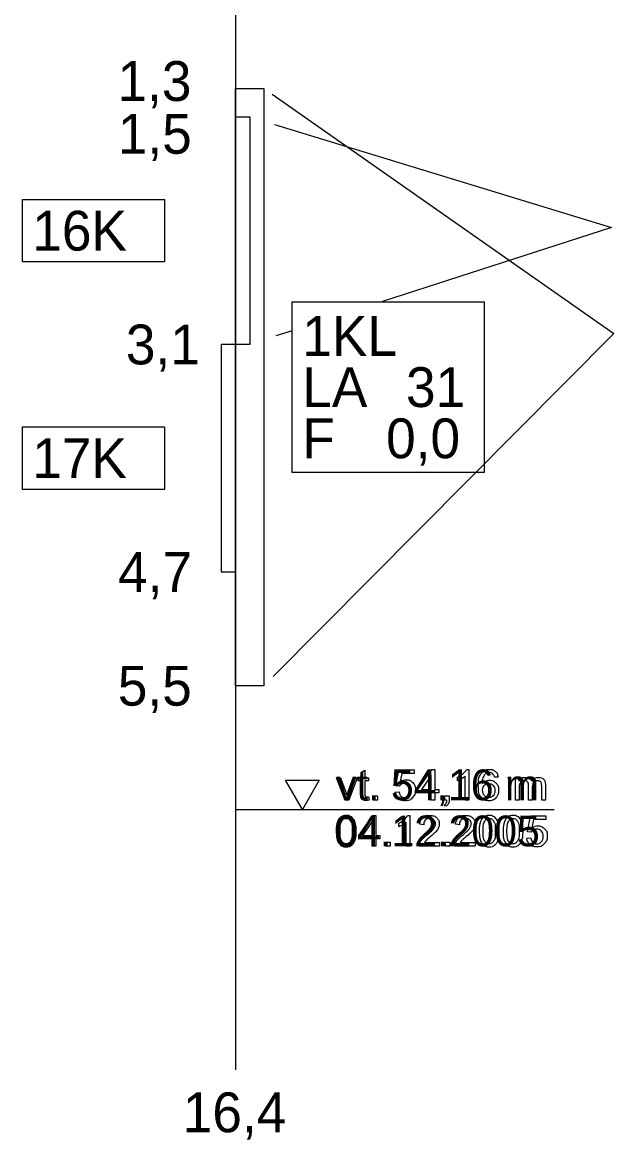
# Model space of a CAD drawing. Extents: x 532503 to 539665, y 6557663 to 6561526.
# Drawn here: x 539188.7 to 539272, y 6559772.7 to 6559929.8 of the extents above; entities that cross this region are included whole.
import ezdxf

# ---------------------------------------------------------------- set-up
doc = ezdxf.new("R2010")
doc.units = 0
for name, color, linetype in [('GEOLPUNKT', 7, 'Continuous'), ('Proovid', 7, 'Continuous'), ('VORMISTUS', 7, 'Continuous')]:
    doc.layers.add(name, color=color, linetype=linetype)

msp = doc.modelspace()

# ---------------------------------------------------------------- linework, layer by layer
at = {"layer": 'GEOLPUNKT'}
msp.add_line((539218.74, 6559946.53), (539218.74, 6559782.53), dxfattribs=at)
at = {"layer": 'Proovid'}
for points in [[(539218.74, 6559920.53), (539222.74, 6559920.53), (539222.74, 6559836.53), (539218.74, 6559836.53)], [(539218.74, 6559916.53), (539220.74, 6559916.53), (539220.74, 6559884.53), (539218.74, 6559884.53)], [(539188.74, 6559904.93), (539208.74, 6559904.93), (539208.74, 6559896.13), (539188.74, 6559896.13)], [(539226.74, 6559890.53), (539253.74, 6559890.53), (539253.74, 6559866.53), (539226.74, 6559866.53)], [(539218.74, 6559884.53), (539216.74, 6559884.53), (539216.74, 6559852.53), (539218.74, 6559852.53)], [(539188.74, 6559872.93), (539208.74, 6559872.93), (539208.74, 6559864.13), (539188.74, 6559864.13)]]:
    msp.add_lwpolyline(points, close=True, dxfattribs=at)
for points in [[(539223.9, 6559919.72), (539271.97, 6559886.08), (539224.02, 6559837.82)], [(539224.24, 6559915.46), (539271.65, 6559900.99), (539239.43, 6559890.57)], [(539226.72, 6559886.46), (539224.44, 6559885.73)]]:
    msp.add_lwpolyline(points, dxfattribs=at)
at = {"layer": 'VORMISTUS'}
msp.add_line((539218.74, 6559819.14), (539263.61, 6559819.14), dxfattribs=at)
for points in [[(539236.42, 6559821.34), (539236.42, 6559823.15), (539236.03, 6559823.15), (539236.03, 6559823.56), (539236.42, 6559823.56), (539236.42, 6559824.33), (539236.95, 6559824.65), (539236.95, 6559823.56), (539237.48, 6559823.56), (539237.48, 6559823.15), (539236.95, 6559823.15), (539236.95, 6559821.31)], [(539241.8, 6559822.41), (539241.3, 6559822.47), (539241.72, 6559824.69), (539243.87, 6559824.69), (539243.87, 6559824.19), (539242.14, 6559824.19), (539241.91, 6559823.03)], [(539246.26, 6559820.43), (539246.26, 6559821.46), (539244.39, 6559821.46), (539244.39, 6559821.95), (539246.36, 6559824.75), (539246.79, 6559824.75), (539246.79, 6559821.95), (539247.37, 6559821.95), (539247.37, 6559821.46), (539246.79, 6559821.46), (539246.79, 6559820.43), (539246.26, 6559820.43)], [(539251.25, 6559824.76), (539251.59, 6559824.76), (539251.59, 6559820.43)], [(539234.17, 6559820.43), (539232.98, 6559823.56), (539233.54, 6559823.56), (539234.21, 6559821.68)], [(539234.61, 6559821.65), (539235.31, 6559823.56), (539235.85, 6559823.56), (539234.67, 6559820.43), (539234.17, 6559820.43)], [(539246.26, 6559821.95), (539246.26, 6559823.9), (539244.91, 6559821.95), (539246.26, 6559821.95)], [(539250, 6559823.17), (539250, 6559823.68)], [(539251.59, 6559820.43), (539251.06, 6559820.43), (539251.06, 6559823.81)], [(539255.7, 6559823.69), (539255.18, 6559823.65)], [(539258.13, 6559820.43), (539258.13, 6559823.56), (539258.6, 6559823.56), (539258.6, 6559823.12)], [(539262.37, 6559822.58), (539262.37, 6559820.43), (539261.84, 6559820.43), (539261.84, 6559822.4)], [(539237.48, 6559820.9), (539237.56, 6559820.43)], [(539238.15, 6559820.43), (539238.15, 6559821.03), (539238.75, 6559821.03), (539238.75, 6559820.43), (539238.15, 6559820.43)], [(539241.21, 6559821.56), (539241.76, 6559821.61)], [(539248.2, 6559820.43), (539248.2, 6559821.03), (539248.81, 6559821.03), (539248.81, 6559820.43)], [(539258.66, 6559822.05), (539258.66, 6559820.43), (539258.13, 6559820.43)], [(539260.52, 6559822.25), (539260.52, 6559820.43), (539259.99, 6559820.43), (539259.99, 6559822.46)], [(539248.32, 6559819.57), (539248.17, 6559819.8)], [(539248.5, 6559820.43), (539248.2, 6559820.43)], [(539237.97, 6559813.95), (539237.97, 6559814.98), (539236.09, 6559814.98), (539236.09, 6559815.47), (539238.06, 6559818.27), (539238.5, 6559818.27), (539238.5, 6559815.47), (539239.08, 6559815.47), (539239.08, 6559814.98), (539238.5, 6559814.98), (539238.5, 6559813.95), (539237.97, 6559813.95)], [(539242.95, 6559818.28), (539243.3, 6559818.28), (539243.3, 6559813.95)], [(539260.34, 6559815.93), (539259.85, 6559815.99), (539260.27, 6559818.21), (539262.41, 6559818.21), (539262.41, 6559817.71), (539260.69, 6559817.71), (539260.46, 6559816.55)], [(539237.97, 6559815.47), (539237.97, 6559817.42), (539236.62, 6559815.47), (539237.97, 6559815.47)], [(539241.71, 6559816.69), (539241.71, 6559817.2)], [(539243.3, 6559813.95), (539242.77, 6559813.95), (539242.77, 6559817.33)], [(539245.23, 6559816.98), (539244.68, 6559817.04)], [(539250.26, 6559816.98), (539249.72, 6559817.04)], [(539259.75, 6559815.08), (539260.31, 6559815.13)], [(539239.92, 6559813.95), (539239.92, 6559814.55), (539240.52, 6559814.55), (539240.52, 6559813.95), (539239.92, 6559813.95)], [(539247.44, 6559814.46), (539247.44, 6559813.95), (539244.59, 6559813.95)], [(539245.32, 6559814.46), (539247.44, 6559814.46)], [(539248.31, 6559813.95), (539248.31, 6559814.55), (539248.91, 6559814.55), (539248.91, 6559813.95), (539248.31, 6559813.95)], [(539252.47, 6559814.46), (539252.47, 6559813.95), (539249.62, 6559813.95)], [(539250.35, 6559814.46), (539252.47, 6559814.46)]]:
    msp.add_lwpolyline(points, dxfattribs=at)
msp.add_lwpolyline([(539228.15, 6559823.27), (539230.54, 6559823.27), (539228.15, 6559819.14), (539225.77, 6559823.27)], close=True, dxfattribs=at)
for points in [[(539250, 6559823.68), (539250.44, 6559823.89), (539250.78, 6559824.19), (539251.11, 6559824.48), (539251.25, 6559824.76)], [(539255.18, 6559823.65), (539255.11, 6559823.96), (539254.98, 6559824.1), (539254.76, 6559824.33), (539254.44, 6559824.33), (539254.19, 6559824.33), (539254, 6559824.19), (539253.75, 6559824.01), (539253.6, 6559823.66), (539253.46, 6559823.3), (539253.45, 6559822.66), (539253.64, 6559822.95), (539253.92, 6559823.09), (539254.2, 6559823.23), (539254.5, 6559823.23), (539255.03, 6559823.23), (539255.41, 6559822.84), (539255.78, 6559822.45), (539255.78, 6559821.83), (539255.78, 6559821.43), (539255.6, 6559821.08), (539255.43, 6559820.73), (539255.12, 6559820.54), (539254.82, 6559820.36), (539254.43, 6559820.36), (539253.76, 6559820.36), (539253.34, 6559820.84), (539252.92, 6559821.33), (539252.92, 6559822.45), (539252.92, 6559823.7), (539253.39, 6559824.27), (539253.79, 6559824.76), (539254.48, 6559824.76), (539254.99, 6559824.76), (539255.31, 6559824.48), (539255.64, 6559824.19), (539255.7, 6559823.69)], [(539241.91, 6559823.03), (539242.3, 6559823.3), (539242.73, 6559823.3), (539243.29, 6559823.3), (539243.68, 6559822.9), (539244.07, 6559822.51), (539244.07, 6559821.9), (539244.07, 6559821.31), (539243.73, 6559820.88), (539243.31, 6559820.36), (539242.59, 6559820.36), (539242, 6559820.36), (539241.63, 6559820.69), (539241.26, 6559821.02), (539241.21, 6559821.56)], [(539241.76, 6559821.61), (539241.82, 6559821.2), (539242.05, 6559821), (539242.27, 6559820.79), (539242.59, 6559820.79), (539242.98, 6559820.79), (539243.24, 6559821.08), (539243.51, 6559821.37), (539243.51, 6559821.85), (539243.51, 6559822.3), (539243.25, 6559822.57), (539243, 6559822.83), (539242.59, 6559822.83), (539242.33, 6559822.83), (539242.12, 6559822.71), (539241.92, 6559822.59), (539241.8, 6559822.41)], [(539251.06, 6559823.81), (539250.87, 6559823.62), (539250.56, 6559823.44), (539250.25, 6559823.26), (539250, 6559823.17)], [(539253.53, 6559821.83), (539253.53, 6559821.55), (539253.65, 6559821.3), (539253.77, 6559821.05), (539253.97, 6559820.92), (539254.18, 6559820.79), (539254.41, 6559820.79), (539254.75, 6559820.79), (539254.99, 6559821.06), (539255.23, 6559821.33), (539255.23, 6559821.8), (539255.23, 6559822.25), (539255, 6559822.5), (539254.76, 6559822.76), (539254.39, 6559822.76), (539254.03, 6559822.76), (539253.78, 6559822.5), (539253.53, 6559822.25), (539253.53, 6559821.83)], [(539258.6, 6559823.12), (539258.75, 6559823.35), (539258.99, 6559823.49), (539259.24, 6559823.63), (539259.55, 6559823.63), (539259.9, 6559823.63), (539260.12, 6559823.48), (539260.34, 6559823.34), (539260.43, 6559823.08), (539260.81, 6559823.63), (539261.4, 6559823.63), (539261.87, 6559823.63), (539262.12, 6559823.37), (539262.37, 6559823.11), (539262.37, 6559822.58)], [(539259.99, 6559822.46), (539259.99, 6559822.81), (539259.86, 6559822.99), (539259.73, 6559823.17), (539259.43, 6559823.17), (539259.21, 6559823.17), (539259.02, 6559823.05), (539258.83, 6559822.93), (539258.74, 6559822.71), (539258.66, 6559822.48), (539258.66, 6559822.05)], [(539261.84, 6559822.4), (539261.84, 6559822.72), (539261.79, 6559822.86), (539261.74, 6559823), (539261.6, 6559823.08), (539261.47, 6559823.17), (539261.28, 6559823.17), (539260.95, 6559823.17), (539260.74, 6559822.95), (539260.52, 6559822.73), (539260.52, 6559822.25)], [(539234.21, 6559821.68), (539234.32, 6559821.38), (539234.42, 6559821.05), (539234.49, 6559821.3), (539234.61, 6559821.65)], [(539237.56, 6559820.43), (539237.33, 6559820.39), (539237.16, 6559820.39), (539236.87, 6559820.39), (539236.71, 6559820.48), (539236.55, 6559820.57), (539236.49, 6559820.72), (539236.42, 6559820.87), (539236.42, 6559821.34)], [(539236.95, 6559821.31), (539236.95, 6559821.09), (539236.98, 6559821.02), (539237.01, 6559820.96), (539237.07, 6559820.92), (539237.13, 6559820.88), (539237.25, 6559820.88), (539237.34, 6559820.88), (539237.48, 6559820.9)], [(539248.17, 6559819.8), (539248.33, 6559819.87), (539248.41, 6559820.02), (539248.49, 6559820.16), (539248.5, 6559820.43)], [(539248.81, 6559820.43), (539248.81, 6559820.09), (539248.69, 6559819.89), (539248.57, 6559819.68), (539248.32, 6559819.57)], [(539232.91, 6559816.08), (539232.91, 6559816.84), (539233.07, 6559817.31), (539233.23, 6559817.78), (539233.54, 6559818.03), (539233.85, 6559818.28), (539234.32, 6559818.28), (539234.67, 6559818.28), (539234.93, 6559818.14), (539235.19, 6559818.01), (539235.36, 6559817.74), (539235.53, 6559817.48), (539235.63, 6559817.1), (539235.73, 6559816.72), (539235.73, 6559816.08), (539235.73, 6559815.32), (539235.57, 6559814.85), (539235.42, 6559814.38), (539235.11, 6559814.13), (539234.8, 6559813.88), (539234.32, 6559813.88), (539233.7, 6559813.88), (539233.34, 6559814.32), (539232.91, 6559814.86), (539232.91, 6559816.08)], [(539233.46, 6559816.08), (539233.46, 6559815.01), (539233.71, 6559814.66), (539233.96, 6559814.31), (539234.32, 6559814.31), (539234.69, 6559814.31), (539234.93, 6559814.66), (539235.18, 6559815.02), (539235.18, 6559816.08), (539235.18, 6559817.15), (539234.93, 6559817.5), (539234.69, 6559817.85), (539234.32, 6559817.85), (539233.95, 6559817.85), (539233.73, 6559817.54), (539233.46, 6559817.14), (539233.46, 6559816.08)], [(539241.71, 6559817.2), (539242.15, 6559817.41), (539242.48, 6559817.71), (539242.82, 6559818), (539242.95, 6559818.28)], [(539244.59, 6559813.95), (539244.58, 6559814.14), (539244.65, 6559814.32), (539244.76, 6559814.61), (539245, 6559814.89), (539245.24, 6559815.17), (539245.69, 6559815.55), (539246.39, 6559816.12), (539246.64, 6559816.46), (539246.89, 6559816.8), (539246.89, 6559817.1), (539246.89, 6559817.41), (539246.66, 6559817.63), (539246.44, 6559817.85), (539246.08, 6559817.85), (539245.69, 6559817.85), (539245.46, 6559817.62), (539245.23, 6559817.39), (539245.23, 6559816.98)], [(539244.68, 6559817.04), (539244.74, 6559817.65), (539245.11, 6559817.97), (539245.47, 6559818.28), (539246.09, 6559818.28), (539246.71, 6559818.28), (539247.07, 6559817.94), (539247.43, 6559817.6), (539247.43, 6559817.09), (539247.43, 6559816.83), (539247.33, 6559816.58), (539247.22, 6559816.33), (539246.98, 6559816.05), (539246.73, 6559815.77), (539246.16, 6559815.29), (539245.68, 6559814.89), (539245.55, 6559814.75), (539245.41, 6559814.6), (539245.32, 6559814.46)], [(539249.62, 6559813.95), (539249.61, 6559814.14), (539249.68, 6559814.32), (539249.79, 6559814.61), (539250.03, 6559814.89), (539250.27, 6559815.17), (539250.72, 6559815.55), (539251.43, 6559816.12), (539251.67, 6559816.46), (539251.92, 6559816.8), (539251.92, 6559817.1), (539251.92, 6559817.41), (539251.69, 6559817.63), (539251.47, 6559817.85), (539251.11, 6559817.85), (539250.72, 6559817.85), (539250.5, 6559817.62), (539250.27, 6559817.39), (539250.26, 6559816.98)], [(539249.72, 6559817.04), (539249.77, 6559817.65), (539250.14, 6559817.97), (539250.5, 6559818.28), (539251.12, 6559818.28), (539251.74, 6559818.28), (539252.1, 6559817.94), (539252.47, 6559817.6), (539252.47, 6559817.09), (539252.47, 6559816.83), (539252.36, 6559816.58), (539252.25, 6559816.33), (539252.01, 6559816.05), (539251.76, 6559815.77), (539251.19, 6559815.29), (539250.71, 6559814.89), (539250.58, 6559814.75), (539250.44, 6559814.6), (539250.35, 6559814.46)], [(539253.04, 6559816.08), (539253.04, 6559816.84), (539253.2, 6559817.31), (539253.36, 6559817.78), (539253.67, 6559818.03), (539253.98, 6559818.28), (539254.45, 6559818.28), (539254.8, 6559818.28), (539255.06, 6559818.14), (539255.32, 6559818.01), (539255.49, 6559817.74), (539255.66, 6559817.48), (539255.76, 6559817.1), (539255.86, 6559816.72), (539255.86, 6559816.08), (539255.86, 6559815.32), (539255.7, 6559814.85), (539255.54, 6559814.38), (539255.23, 6559814.13), (539254.92, 6559813.88), (539254.45, 6559813.88), (539253.83, 6559813.88), (539253.47, 6559814.32), (539253.04, 6559814.86), (539253.04, 6559816.08)], [(539253.59, 6559816.08), (539253.59, 6559815.01), (539253.84, 6559814.66), (539254.08, 6559814.31), (539254.45, 6559814.31), (539254.81, 6559814.31), (539255.06, 6559814.66), (539255.31, 6559815.02), (539255.31, 6559816.08), (539255.31, 6559817.15), (539255.06, 6559817.5), (539254.81, 6559817.85), (539254.44, 6559817.85), (539254.08, 6559817.85), (539253.86, 6559817.54), (539253.59, 6559817.14), (539253.59, 6559816.08)], [(539256.4, 6559816.08), (539256.4, 6559816.84), (539256.55, 6559817.31), (539256.71, 6559817.78), (539257.02, 6559818.03), (539257.33, 6559818.28), (539257.8, 6559818.28), (539258.15, 6559818.28), (539258.42, 6559818.14), (539258.68, 6559818.01), (539258.85, 6559817.74), (539259.02, 6559817.48), (539259.12, 6559817.1), (539259.21, 6559816.72), (539259.21, 6559816.08), (539259.21, 6559815.32), (539259.06, 6559814.85), (539258.9, 6559814.38), (539258.59, 6559814.13), (539258.28, 6559813.88), (539257.8, 6559813.88), (539257.18, 6559813.88), (539256.82, 6559814.32), (539256.4, 6559814.86), (539256.4, 6559816.08)], [(539256.94, 6559816.08), (539256.94, 6559815.01), (539257.19, 6559814.66), (539257.44, 6559814.31), (539257.8, 6559814.31), (539258.17, 6559814.31), (539258.42, 6559814.66), (539258.67, 6559815.02), (539258.67, 6559816.08), (539258.67, 6559817.15), (539258.42, 6559817.5), (539258.17, 6559817.85), (539257.8, 6559817.85), (539257.43, 6559817.85), (539257.22, 6559817.54), (539256.94, 6559817.14), (539256.94, 6559816.08)], [(539242.77, 6559817.33), (539242.57, 6559817.14), (539242.26, 6559816.96), (539241.95, 6559816.78), (539241.71, 6559816.69)], [(539260.46, 6559816.55), (539260.85, 6559816.82), (539261.27, 6559816.82), (539261.84, 6559816.82), (539262.23, 6559816.42), (539262.62, 6559816.03), (539262.62, 6559815.42), (539262.62, 6559814.83), (539262.27, 6559814.4), (539261.86, 6559813.88), (539261.14, 6559813.88), (539260.55, 6559813.88), (539260.18, 6559814.21), (539259.81, 6559814.54), (539259.75, 6559815.08)], [(539260.31, 6559815.13), (539260.37, 6559814.72), (539260.6, 6559814.52), (539260.82, 6559814.31), (539261.14, 6559814.31), (539261.53, 6559814.31), (539261.79, 6559814.6), (539262.05, 6559814.89), (539262.05, 6559815.37), (539262.05, 6559815.82), (539261.8, 6559816.09), (539261.55, 6559816.35), (539261.13, 6559816.35), (539260.87, 6559816.35), (539260.67, 6559816.23), (539260.46, 6559816.11), (539260.34, 6559815.93)]]:
    msp.add_open_spline(points, degree=3, dxfattribs=at)

# ---------------------------------------------------------------- texts
at = {"layer": 'GEOLPUNKT'}
msp.add_text('16,4', height=5.6, dxfattribs=at).set_placement((539211.32, 6559773.73))
at = {"layer": 'Proovid'}
for s, p in [('1,3', (539202.13, 6559918.78)), ('1,5', (539202.18, 6559911.36)), ('16K', (539190.14, 6559897.73)), ('1KL', (539228.14, 6559882.93)), ('3,1', (539203.31, 6559881.73)), ('LA', (539228.14, 6559875.73)), ('31', (539242.74, 6559875.73)), ('F', (539228.14, 6559868.53)), ('0,0', (539239.94, 6559868.53)), ('17K', (539190.14, 6559865.73)), ('4,7', (539202.22, 6559849.73)), ('5,5', (539202.18, 6559833.73))]:
    msp.add_text(s, height=5.6, dxfattribs=at).set_placement(p)
at = {"layer": 'VORMISTUS'}
for s, p in [('vt. 54,16 m', (539232.91, 6559820.43)), ('04.12.2005', (539232.66, 6559813.95))]:
    msp.add_text(s, height=4.32, dxfattribs=at).set_placement(p)

doc.saveas('drawing.dxf')
